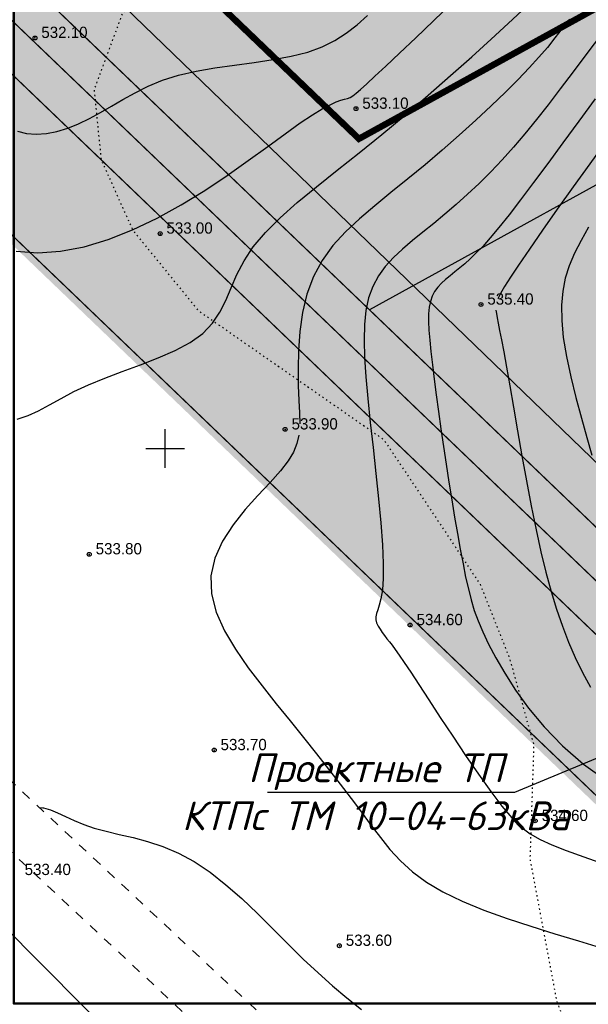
# Model space of a CAD drawing. Extents: x 10527 to 38813, y 13847 to 37526.
# Tile 886 of 1056: x 35592 to 35636, y 36145 to 36221. Entities that reach past the tile are written whole.
import ezdxf

# ---------------------------------------------------------------- set-up
doc = ezdxf.new("R2010")
doc.units = 0
doc.header["$LTSCALE"] = 0.5
doc.header["$MEASUREMENT"] = 0
doc.header["$PDMODE"] = 32
doc.header["$PDSIZE"] = 0.3
for name, pattern in [('CONTI', [0]), ('GOST2.303 6', [12, 8, -1.5, 1, -1.5]), ('STRIH_1', [3, 2, -1]), ('Д_ТРОТ_ТРУБА', [3, 1.5, -1.5]), ('Контура низ откосов  Штриховая 0.1-0.5 - - - - - - -', [0.6, 0.1, -0.5])]:
    doc.linetypes.add(name, pattern=pattern)
for name, color, linetype in [('(004) Точки рельефа', 7, 'Continuous'), ('(007) Здания', 7, 'Continuous'), ('(014) Водопровод', 5, 'ИК_Водопровод -------в--------'), ('(025) Дорога', 7, 'Continuous'), ('(034) Формы рельефа', 32, 'Continuous'), ('GORIZDEFAULT', 32, 'CONTI'), ('PI_TTDEFAULT', 5, 'CONTI'), ('SETKR', 2, 'CONTI'), ('Штрих Стекло', 7, 'Continuous')]:
    doc.layers.add(name, color=color, linetype=linetype)
for name, color, linetype, lineweight in [('(032) Горизонтали утолщенные', 32, 'Continuous', 30), ('.', 7, 'Continuous', 15), ('П Л А Н', 7, 'Continuous', 30)]:
    doc.layers.add(name, color=color, linetype=linetype, lineweight=lineweight)
doc.styles.add('D-431', font='txt')
doc.styles.add('ISOPEUR', font='isocpeui.ttf')
doc.styles.get("Standard").update_dxf_attribs({"font": 'times.ttf'})
doc.linetypes.add('ИК_Водопровод -------в--------', pattern='A,9,-0.6,["В",Standard,S=1.2,R=0,X=0,Y=-0.6],-1.2', length=10.8)

# ---------------------------------------------------------------- blocks, each defined once
blk = doc.blocks.new('BL_333')
at = {"color": 0}
for p, q in [((0, -1.5), (0, 1.5)), ((-1.5, 0), (1.5, 0))]:
    blk.add_line(p, q, dxfattribs=at)
blk = doc.blocks.new('gergrgrre')
at = {"layer": '(014) Водопровод', "flags": 128}
blk.add_lwpolyline([(360036.438, 4200773.015), (360047.098, 4200750.311), (360089.76, 4200681.101), (360107.619, 4200655.796), (360141.826, 4200594.039), (360149.345, 4200579.998), (360206.507, 4200508.61), (360230.262, 4200479.387), (360306.281, 4200388.525), (360409.154, 4200291.553), (360456.114, 4200244.191), (360490.793, 4200199.337)], dxfattribs=at)
at = {"layer": '(025) Дорога', "linetype": 'Д_ТРОТ_ТРУБА', "flags": 128}
for points in [[(360044.195, 4200796.012), (360041.816, 4200791.773), (360042.358, 4200788.304), (360046.087, 4200780.21), (360059.012, 4200755.887), (360082.266, 4200713.415), (360119.837, 4200651.911), (360154.248, 4200588.273), (360168.952, 4200565.337), (360182.618, 4200547.766), (360213.043, 4200512.044), (360268.283, 4200446.262), (360308.926, 4200401.534), (360387.369, 4200322.593), (360428.116, 4200283.497), (360457.116, 4200256.42), (360464.886, 4200245.444), (360476.507, 4200228.263), (360489.06, 4200214.493), (360499.065, 4200202.984)], [(360034.859, 4200791.392), (360036.733, 4200790.501), (360038.761, 4200786.553), (360042.501, 4200778.433), (360055.492, 4200753.988), (360078.803, 4200711.411), (360116.369, 4200649.915), (360150.8, 4200586.24), (360165.682, 4200563.025), (360179.515, 4200545.24), (360209.989, 4200509.461), (360265.27, 4200443.63), (360306.026, 4200398.778), (360384.565, 4200319.74), (360425.367, 4200280.592), (360454.087, 4200253.775), (360461.596, 4200243.167), (360473.356, 4200225.782), (360486.072, 4200211.833), (360495.233, 4200201.295)]]:
    blk.add_lwpolyline(points, dxfattribs=at)
at = {"layer": '(032) Горизонтали утолщенные', "color": 32}
for points in [[(360482.78, 4200317.17, 536), (360482.2, 4200316.13, 536), (360481.7, 4200315.14, 536), (360481.29, 4200314.17, 536), (360480.98, 4200313.2, 536), (360480.78, 4200312.19, 536), (360480.68, 4200311.11, 536), (360480.7, 4200309.93, 536), (360480.82, 4200308.61, 536), (360481.07, 4200307.14, 536), (360481.4, 4200305.56, 536), (360481.79, 4200303.95, 536), (360482.22, 4200302.36, 536), (360482.64, 4200300.85, 536), (360483.04, 4200299.5, 536)], [(360481.3, 4200333.29, 534), (360480.74, 4200332.56, 534), (360480.18, 4200331.84, 534), (360479.59, 4200331.1, 534), (360478.93, 4200330.34, 534), (360478.19, 4200329.52, 534), (360477.33, 4200328.62, 534), (360476.34, 4200327.63, 534), (360475.24, 4200326.56, 534), (360474.04, 4200325.45, 534), (360472.77, 4200324.3, 534), (360471.45, 4200323.14, 534), (360470.12, 4200322, 534), (360468.79, 4200320.9, 534), (360467.48, 4200319.85, 534), (360466.23, 4200318.83, 534), (360465.04, 4200317.82, 534), (360463.95, 4200316.8, 534), (360462.98, 4200315.73, 534), (360462.15, 4200314.58, 534), (360461.47, 4200313.34, 534), (360460.97, 4200311.98, 534), (360460.63, 4200310.55, 534), (360460.42, 4200309.07, 534), (360460.31, 4200307.61, 534), (360460.28, 4200306.2, 534), (360460.3, 4200304.89, 534), (360460.35, 4200303.72, 534), (360460.4, 4200302.76, 534), (360460.41, 4200301.93, 534)], [(360460.35, 4200301.05, 534), (360460.2, 4200300.39, 534), (360459.93, 4200299.73, 534), (360459.51, 4200299.04, 534), (360458.92, 4200298.28, 534), (360458.12, 4200297.38, 534), (360457.18, 4200296.37, 534), (360456.19, 4200295.27, 534), (360455.25, 4200294.08, 534), (360454.43, 4200292.82, 534), (360453.83, 4200291.5, 534), (360453.52, 4200290.14, 534), (360453.57, 4200288.73, 534), (360453.94, 4200287.31, 534), (360454.58, 4200285.87, 534), (360455.43, 4200284.44, 534), (360456.42, 4200283.01, 534), (360457.49, 4200281.6, 534), (360458.59, 4200280.22, 534), (360459.67, 4200278.89, 534), (360460.7, 4200277.6, 534), (360461.7, 4200276.35, 534), (360462.65, 4200275.15, 534), (360463.55, 4200273.99, 534), (360464.4, 4200272.88, 534), (360465.19, 4200271.82, 534), (360465.93, 4200270.81, 534), (360466.66, 4200269.84, 534), (360467.4, 4200268.92, 534), (360468.22, 4200268.04, 534), (360469.15, 4200267.2, 534), (360470.23, 4200266.4, 534), (360471.5, 4200265.64, 534), (360473, 4200264.92, 534), (360474.67, 4200264.23, 534), (360476.47, 4200263.58, 534), (360478.32, 4200262.97, 534), (360480.18, 4200262.39, 534), (360481.99, 4200261.84, 534), (360483.68, 4200261.33, 534)]]:
    blk.add_polyline3d(points, dxfattribs=at)
at = {"layer": '(034) Формы рельефа', "linetype": 'Контура низ откосов  Штриховая 0.1-0.5 - - - - - - -', "elevation": 551.5, "flags": 128}
blk.add_lwpolyline([(360422.83, 4200713.783), (360423.97, 4200705.819), (360427.685, 4200701.92), (360438.089, 4200692.203), (360444.772, 4200681.827), (360448.259, 4200670.998), (360450.858, 4200660.367), (360451.5, 4200650), (360452.26, 4200641.32), (360452.585, 4200627.311), (360450.57, 4200616.24), (360445.21, 4200606.184), (360443.127, 4200599.811), (360443.127, 4200594.447), (360440.18, 4200585.94), (360438.18, 4200576.565), (360433.658, 4200559.69), (360431.833, 4200542.201), (360430.991, 4200533.035), (360432.095, 4200525.76), (360437.187, 4200508.125), (360440.65, 4200493.709), (360441.089, 4200478.084), (360439.308, 4200458.162), (360430.259, 4200449.118), (360426.674, 4200438.489), (360422.73, 4200422.51), (360418.644, 4200410.398), (360417.818, 4200392.146), (360421.895, 4200384.058), (360430.882, 4200374.337), (360447.898, 4200352.108), (360452.902, 4200343.334), (360452.08, 4200339.39), (360446.662, 4200333.704), (360444.483, 4200327.826), (360445.031, 4200322.387), (360447.47, 4200316.95), (360452.542, 4200310.709), (360466.922, 4200300.698), (360474.36, 4200289.513), (360476.648, 4200283.775), (360478.533, 4200277.019), (360478.237, 4200268.173), (360480.299, 4200257.19), (360485.37, 4200243.88), (360491.26, 4200231.27), (360501.642, 4200224.105), (360508.221, 4200218.932), (360521.671, 4200212.949)], dxfattribs=at)
at = {"layer": 'GORIZDEFAULT', "color": 32}
for points in [[(360491.63, 4200333.58, 535.5), (360490.72, 4200332.46, 535.5), (360489.76, 4200331.26, 535.5), (360488.76, 4200329.98, 535.5), (360487.7, 4200328.61, 535.5), (360486.58, 4200327.13, 535.5), (360485.4, 4200325.55, 535.5), (360484.15, 4200323.84, 535.5), (360482.87, 4200322.07, 535.5), (360481.59, 4200320.29, 535.5), (360480.36, 4200318.56, 535.5), (360479.22, 4200316.93, 535.5), (360478.21, 4200315.47, 535.5), (360477.36, 4200314.22, 535.5), (360476.74, 4200313.29, 535.5), (360476.28, 4200312.57, 535.5), (360475.96, 4200312.02, 535.5), (360475.75, 4200311.61, 535.5)], [(360483.78, 4200332.13, 534.5), (360482.64, 4200330.62, 534.5), (360481.58, 4200329.21, 534.5), (360480.58, 4200327.9, 534.5), (360479.64, 4200326.66, 534.5), (360478.74, 4200325.5, 534.5), (360477.85, 4200324.4, 534.5), (360476.97, 4200323.37, 534.5), (360476.09, 4200322.38, 534.5), (360475.2, 4200321.45, 534.5), (360474.31, 4200320.56, 534.5), (360473.41, 4200319.72, 534.5), (360472.53, 4200318.92, 534.5), (360471.65, 4200318.16, 534.5), (360470.79, 4200317.45, 534.5), (360469.95, 4200316.77, 534.5), (360469.14, 4200316.12, 534.5), (360468.38, 4200315.47, 534.5), (360467.67, 4200314.8, 534.5), (360467.04, 4200314.11, 534.5), (360466.5, 4200313.38, 534.5), (360466.07, 4200312.57, 534.5), (360465.75, 4200311.69, 534.5), (360465.54, 4200310.71, 534.5), (360465.42, 4200309.62, 534.5), (360465.39, 4200308.41, 534.5), (360465.43, 4200307.06, 534.5), (360465.53, 4200305.55, 534.5), (360465.68, 4200303.88, 534.5), (360465.87, 4200302.03, 534.5), (360466.09, 4200300.08, 534.5), (360466.3, 4200298.08, 534.5), (360466.51, 4200296.11, 534.5), (360466.69, 4200294.25, 534.5), (360466.82, 4200292.55, 534.5), (360466.88, 4200291.09, 534.5), (360466.87, 4200289.93, 534.5), (360466.81, 4200289.04, 534.5), (360466.7, 4200288.36, 534.5), (360466.57, 4200287.87, 534.5), (360466.45, 4200287.5, 534.5), (360466.35, 4200287.22, 534.5), (360466.3, 4200286.97, 534.5), (360466.31, 4200286.73, 534.5), (360466.37, 4200286.49, 534.5), (360466.48, 4200286.24, 534.5), (360466.63, 4200285.99, 534.5), (360466.8, 4200285.75, 534.5), (360466.98, 4200285.5, 534.5), (360467.17, 4200285.26, 534.5), (360467.36, 4200285.03, 534.5), (360467.56, 4200284.76, 534.5), (360467.81, 4200284.43, 534.5), (360468.12, 4200283.99, 534.5), (360468.51, 4200283.42, 534.5), (360469.01, 4200282.67, 534.5), (360469.64, 4200281.71, 534.5), (360470.42, 4200280.52, 534.5), (360471.3, 4200279.16, 534.5), (360472.27, 4200277.7, 534.5), (360473.26, 4200276.2, 534.5), (360474.26, 4200274.75, 534.5), (360475.21, 4200273.42, 534.5), (360476.07, 4200272.28, 534.5), (360476.84, 4200271.37, 534.5), (360477.54, 4200270.68, 534.5), (360478.25, 4200270.14, 534.5), (360479.03, 4200269.69, 534.5), (360479.94, 4200269.28, 534.5), (360481.05, 4200268.85, 534.5), (360482.42, 4200268.35, 534.5), (360484.1, 4200267.75, 534.5)], [(360438.54, 4200302.29, 533.5), (360439.37, 4200302.56, 533.5), (360440.19, 4200302.93, 533.5), (360441.04, 4200303.38, 533.5), (360441.94, 4200303.89, 533.5), (360442.93, 4200304.42, 533.5), (360444.05, 4200304.95, 533.5), (360445.31, 4200305.47, 533.5), (360446.67, 4200305.97, 533.5), (360448.07, 4200306.49, 533.5), (360449.45, 4200307.03, 533.5), (360450.76, 4200307.6, 533.5), (360451.93, 4200308.23, 533.5), (360452.91, 4200308.93, 533.5), (360453.66, 4200309.71, 533.5), (360454.23, 4200310.57, 533.5), (360454.69, 4200311.49, 533.5), (360455.11, 4200312.47, 533.5), (360455.55, 4200313.5, 533.5), (360456.1, 4200314.56, 533.5), (360456.81, 4200315.65, 533.5), (360457.75, 4200316.76, 533.5), (360458.89, 4200317.9, 533.5), (360460.22, 4200319.08, 533.5), (360461.71, 4200320.3, 533.5), (360463.31, 4200321.59, 533.5), (360465.01, 4200322.93, 533.5), (360466.78, 4200324.35, 533.5), (360468.57, 4200325.85, 533.5), (360470.36, 4200327.39, 533.5), (360472.1, 4200328.91, 533.5), (360473.74, 4200330.38, 533.5), (360475.24, 4200331.74, 533.5), (360476.55, 4200332.94, 533.5), (360477.64, 4200333.95, 533.5)], [(360438.56, 4200324.61, 532.5), (360439.25, 4200324.43, 532.5), (360440, 4200324.37, 532.5), (360440.79, 4200324.43, 532.5), (360441.61, 4200324.58, 532.5), (360442.45, 4200324.84, 532.5), (360443.29, 4200325.17, 532.5), (360444.14, 4200325.58, 532.5), (360444.98, 4200326.04, 532.5), (360445.84, 4200326.55, 532.5), (360446.72, 4200327.07, 532.5), (360447.66, 4200327.59, 532.5), (360448.68, 4200328.09, 532.5), (360449.79, 4200328.55, 532.5), (360451.03, 4200328.94, 532.5), (360452.39, 4200329.26, 532.5), (360453.85, 4200329.51, 532.5), (360455.36, 4200329.73, 532.5), (360456.88, 4200329.94, 532.5), (360458.36, 4200330.16, 532.5), (360459.75, 4200330.42, 532.5), (360461.03, 4200330.74, 532.5), (360462.14, 4200331.14, 532.5), (360463.13, 4200331.63, 532.5), (360464.02, 4200332.2, 532.5), (360464.85, 4200332.85, 532.5), (360465.67, 4200333.58, 532.5)], [(360438.45, 4200315.31, 533), (360440.12, 4200315.18, 533), (360441.88, 4200315.3, 533), (360443.71, 4200315.65, 533), (360445.58, 4200316.21, 533), (360447.47, 4200316.95, 533), (360449.37, 4200317.85, 533), (360451.23, 4200318.89, 533), (360453.05, 4200320.01, 533), (360454.79, 4200321.18, 533), (360456.43, 4200322.33, 533), (360457.93, 4200323.42, 533), (360459.28, 4200324.41, 533), (360460.44, 4200325.24, 533), (360461.39, 4200325.88, 533), (360462.16, 4200326.34, 533), (360462.76, 4200326.66, 533), (360463.23, 4200326.87, 533), (360463.6, 4200327, 533), (360463.88, 4200327.08, 533), (360464.11, 4200327.14, 533), (360464.31, 4200327.22, 533), (360464.52, 4200327.34, 533), (360464.78, 4200327.54, 533), (360465.12, 4200327.84, 533), (360465.6, 4200328.27, 533), (360466.23, 4200328.87, 533), (360467.07, 4200329.65, 533), (360468.14, 4200330.65, 533), (360469.4, 4200331.83, 533), (360470.78, 4200333.15, 533), (360472.24, 4200334.57, 533)], [(360475.6, 4200310.72, 535.5), (360475.64, 4200310.46, 535.5), (360475.7, 4200310.14, 535.5), (360475.78, 4200309.72, 535.5), (360475.89, 4200309.16, 535.5), (360476.04, 4200308.43, 535.5), (360476.21, 4200307.49, 535.5), (360476.42, 4200306.31, 535.5), (360476.67, 4200304.86, 535.5), (360476.96, 4200303.2, 535.5), (360477.27, 4200301.37, 535.5), (360477.61, 4200299.45, 535.5), (360477.97, 4200297.5, 535.5), (360478.34, 4200295.56, 535.5), (360478.71, 4200293.71, 535.5), (360479.09, 4200292, 535.5), (360479.48, 4200290.41, 535.5), (360479.88, 4200288.93, 535.5), (360480.3, 4200287.55, 535.5), (360480.75, 4200286.24, 535.5), (360481.23, 4200285, 535.5), (360481.75, 4200283.8, 535.5), (360482.31, 4200282.64, 535.5), (360482.94, 4200281.5, 535.5)], [(360483.3, 4200327.1, 535), (360482.02, 4200325.37, 535), (360480.79, 4200323.7, 535), (360479.62, 4200322.11, 535), (360478.52, 4200320.62, 535), (360477.52, 4200319.28, 535), (360476.62, 4200318.11, 535), (360475.84, 4200317.13, 535), (360475.16, 4200316.33, 535), (360474.58, 4200315.67, 535), (360474.06, 4200315.14, 535), (360473.61, 4200314.7, 535), (360473.19, 4200314.33, 535), (360472.8, 4200314, 535), (360472.42, 4200313.7, 535), (360472.05, 4200313.4, 535), (360471.71, 4200313.11, 535), (360471.39, 4200312.81, 535), (360471.11, 4200312.5, 535), (360470.86, 4200312.17, 535), (360470.67, 4200311.81, 535), (360470.53, 4200311.41, 535), (360470.43, 4200310.96, 535), (360470.39, 4200310.45, 535), (360470.38, 4200309.86, 535), (360470.41, 4200309.19, 535), (360470.48, 4200308.41, 535), (360470.57, 4200307.52, 535), (360470.69, 4200306.5, 535), (360470.82, 4200305.38, 535), (360470.98, 4200304.16, 535), (360471.16, 4200302.88, 535), (360471.35, 4200301.54, 535), (360471.55, 4200300.16, 535), (360471.75, 4200298.78, 535), (360471.97, 4200297.39, 535), (360472.19, 4200296.02, 535), (360472.41, 4200294.69, 535), (360472.62, 4200293.41, 535), (360472.84, 4200292.2, 535), (360473.06, 4200291.07, 535), (360473.26, 4200290.04, 535), (360473.47, 4200289.12, 535), (360473.68, 4200288.27, 535), (360473.92, 4200287.46, 535), (360474.22, 4200286.64, 535), (360474.58, 4200285.79, 535), (360475.04, 4200284.85, 535), (360475.6, 4200283.79, 535), (360476.29, 4200282.59, 535), (360477.13, 4200281.27, 535), (360478.14, 4200279.87, 535), (360479.34, 4200278.42, 535), (360480.75, 4200276.97, 535), (360482.38, 4200275.54, 535), (360484.27, 4200274.18, 535)], [(360440.246, 4200272.172, 533.5), (360440.57, 4200272.14, 533.5), (360441.1, 4200271.99, 533.5), (360441.66, 4200271.76, 533.5), (360442.27, 4200271.48, 533.5), (360442.94, 4200271.18, 533.5), (360443.68, 4200270.87, 533.5), (360444.5, 4200270.58, 533.5), (360445.42, 4200270.33, 533.5), (360446.43, 4200270.09, 533.5), (360447.5, 4200269.84, 533.5), (360448.63, 4200269.54, 533.5), (360449.81, 4200269.15, 533.5), (360451.02, 4200268.64, 533.5), (360452.24, 4200267.99, 533.5), (360453.47, 4200267.16, 533.5), (360454.7, 4200266.19, 533.5), (360455.92, 4200265.11, 533.5), (360457.14, 4200263.95, 533.5), (360458.34, 4200262.77, 533.5), (360459.52, 4200261.58, 533.5), (360460.69, 4200260.43, 533.5), (360461.83, 4200259.36, 533.5), (360462.95, 4200258.35, 533.5), (360464.07, 4200257.41, 533.5), (360465.2, 4200256.52, 533.5)], [(360440.509, 4200272.146, 533.5), (360440.57, 4200272.14, 533.5), (360441.1, 4200271.99, 533.5), (360441.66, 4200271.76, 533.5), (360442.27, 4200271.48, 533.5), (360442.94, 4200271.18, 533.5), (360443.68, 4200270.87, 533.5), (360444.5, 4200270.58, 533.5), (360445.42, 4200270.33, 533.5), (360446.43, 4200270.09, 533.5), (360447.5, 4200269.84, 533.5), (360448.63, 4200269.54, 533.5), (360449.81, 4200269.15, 533.5), (360451.02, 4200268.64, 533.5), (360452.24, 4200267.99, 533.5), (360453.47, 4200267.16, 533.5), (360454.7, 4200266.19, 533.5), (360455.92, 4200265.11, 533.5), (360457.14, 4200263.95, 533.5), (360458.34, 4200262.77, 533.5), (360459.52, 4200261.58, 533.5), (360460.69, 4200260.43, 533.5), (360461.83, 4200259.36, 533.5), (360462.95, 4200258.35, 533.5), (360464.07, 4200257.41, 533.5), (360465.2, 4200256.52, 533.5)]]:
    blk.add_polyline3d(points, dxfattribs=at)
at = {"layer": 'PI_TTDEFAULT', "color": 5}
for p in [(360439.91, 4200331.83, 532.1), (360464.77, 4200326.35, 533.1), (360449.6, 4200316.66, 533), (360474.45, 4200311.17, 535.4), (360459.28, 4200301.49, 533.9), (360444.11, 4200291.8, 533.8), (360468.96, 4200286.32, 534.6), (360453.79, 4200276.63, 533.7), (360478.65, 4200271.14, 534.6), (360463.48, 4200261.46, 533.6)]:
    blk.add_point(p, dxfattribs=at)
at = {"layer": 'SETKR', "color": 92}
blk.add_blockref('BL_333', (360450, 4200300), dxfattribs=at)
at = {"layer": '(004) Точки рельефа', "style": 'D-431'}
for s, p in [('532.10', (360440.4, 4200331.83)), ('533.10', (360465.26, 4200326.34)), ('533.00', (360450.09, 4200316.66)), ('535.40', (360474.94, 4200311.16)), ('533.90', (360459.78, 4200301.48)), ('533.80', (360444.61, 4200291.8)), ('534.60', (360469.46, 4200286.31)), ('533.70', (360454.28, 4200276.62)), ('534.60', (360479.15, 4200271.13)), ('533.40', (360439.11, 4200266.94)), ('533.60', (360463.98, 4200261.45))]:
    blk.add_text(s, height=0.875, dxfattribs=at).set_placement(p)
blk = doc.blocks.new('*U701')
at = {"color": 31, "true_color": 0xfecc66, "const_width": 0.2}
blk.add_lwpolyline([(0, 0), (0, 3)], dxfattribs=at)
blk = doc.blocks.new('*U702')
at = {"color": 0, "linetype": 'ByBlock', "lineweight": -2, "transparency": 16777216, "rotation": 167.9689933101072}
for p in [(18792.71, 11427.217), (18795.155, 11426.696), (18797.6, 11426.175), (18800.046, 11425.654), (18802.491, 11425.132), (18804.936, 11424.611), (18807.381, 11424.09), (18809.826, 11423.569), (18812.271, 11423.048), (18814.716, 11422.527), (18817.161, 11422.006), (18819.606, 11421.485)]:
    blk.add_blockref('*U701', p, dxfattribs=at)

msp = doc.modelspace()

# ---------------------------------------------------------------- hatches: boundary and pattern name
at = {"layer": '.', "ltscale": 0.149071}
h = msp.add_hatch(color=256, dxfattribs=at)
h.dxf.hatch_style = 1
h.set_gradient(color1=(255, 255, 255), tint=1)
h.paths.add_polyline_path([(35043.297, 36082.013), (36343.297, 36082.013), (36343.297, 37217.013), (35043.297, 37217.013)])
h.paths.add_polyline_path([(35058.297, 37202.013), (36328.297, 37202.013), (36328.297, 36097.013), (35058.297, 36097.013)], flags=16)
h = msp.add_hatch(color=256, dxfattribs=at)
h.dxf.hatch_style = 1
h.set_gradient(color1=(51, 204, 0), color2=(51, 204, 0), tint=1)
edge = h.paths.add_edge_path()
edge.add_line((36288.012, 36496.449), (35667.551, 36154.533))
edge.add_arc((35662.242, 36164.167), 11, 226.16627, 298.85775, ccw=False)
edge.add_line((35654.623, 36156.232), (35391.724, 36408.641))
edge.add_line((35391.724, 36408.641), (35216.827, 36679.143))
edge.add_line((35216.827, 36679.143), (35208.925, 36674.788))
edge.add_line((35208.925, 36674.788), (35384.735, 36402.875))
edge.add_line((35384.735, 36402.875), (35659.006, 36139.548))
edge.add_line((35659.006, 36139.548), (36312.368, 36499.595))
edge.add_line((36312.368, 36499.595), (35900.999, 37056.168))
edge.add_line((35900.999, 37056.168), (35893.046, 37051.786))
edge.add_line((35893.046, 37051.786), (36291.549, 36512.621))
edge.add_arc((36282.703, 36506.083), 11, -61.14225, 36.46852, ccw=False)
h.paths.add_polyline_path([(35788.729, 36580.117), (35933.158, 36318.028), (35719.583, 36200.333), (35721.176, 36197.413), (35661.011, 36164.107), (35654.839, 36175.32), (35647.364, 36171.52), (35618.976, 36198.774), (35646.046, 36213.852), (35649.614, 36207.218), (35674.926, 36221.152), (35682.742, 36206.954), (35708.361, 36220.905), (35719.584, 36200.333), (35739.746, 36211.444), (35711.107, 36263.414), (35618.055, 36212.136), (35436.785, 36386.172)], flags=16)
edge = h.paths.add_edge_path(flags=17)
edge.add_line((36286.723, 36509.055), (36102.477, 36758.336))
edge.add_arc((36098.456, 36755.364), 5, 36.46852, 118.85775)
edge.add_line((36096.043, 36759.744), (35801.902, 36597.652))
edge.add_arc((35804.315, 36593.273), 5, 118.85775, 208.85775)
edge.add_line((35799.936, 36590.86), (35948.226, 36321.764))
edge.add_arc((35952.605, 36324.177), 5, 208.85775, 298.85775)
edge.add_line((35955.018, 36319.798), (36285.116, 36501.704))
edge.add_arc((36282.703, 36506.083), 5, 298.85775, 396.46852)
h.paths.add_polyline_path([(35809.749, 36591.7), (36097.32, 36750.171), (36276.769, 36507.381), (35954.178, 36329.611)], flags=16)
edge = h.paths.add_edge_path(flags=17)
edge.add_line((35942.971, 36318.868), (35794.681, 36587.964))
edge.add_arc((35790.302, 36585.551), 5, 28.86341, 118.85775)
edge.add_line((35787.889, 36589.93), (35427.68, 36391.431))
edge.add_arc((35430.094, 36387.051), 5, 118.85775, 226.16627)
edge.add_line((35426.631, 36383.445), (35658.779, 36160.56))
edge.add_arc((35662.242, 36164.167), 5, 226.16627, 298.85775)
edge.add_line((35664.655, 36159.788), (35672.305, 36164.004))
edge.add_line((35672.305, 36164.004), (35677.56, 36166.9))
edge.add_line((35677.56, 36166.9), (35941.005, 36312.076))
edge.add_arc((35938.592, 36316.455), 5, 298.85775, 388.85775)
edge = h.paths.add_edge_path(flags=17)
edge.add_arc((35538.825, 36816.052), 5, 28.85775, 118.85775)
edge.add_line((35536.412, 36820.431), (35532.909, 36818.501))
edge.add_line((35532.909, 36818.501), (35681.681, 36548.529))
edge.add_line((35681.681, 36548.529), (35418.652, 36403.582))
edge.add_line((35418.652, 36403.582), (35403.372, 36418.252))
edge.add_line((35403.372, 36418.252), (35246.598, 36660.724))
edge.add_line((35246.598, 36660.724), (35243.394, 36658.959))
edge.add_arc((35245.808, 36654.58), 5, 118.85775, 212.88524)
edge.add_line((35241.609, 36651.865), (35393.741, 36416.571))
edge.add_line((35393.741, 36416.571), (35396.383, 36412.485))
edge.add_line((35396.383, 36412.485), (35414.542, 36395.051))
edge.add_arc((35418.004, 36398.658), 5, 226.16627, 298.85775)
edge.add_line((35420.418, 36394.279), (35689.529, 36542.577))
edge.add_arc((35687.115, 36546.956), 5, 298.85915, 388.85698)
edge.add_line((35691.494, 36549.37), (35543.204, 36818.466))
edge = h.paths.add_edge_path(flags=17)
edge.add_line((35902.201, 37022.006), (35898.082, 37019.736))
edge.add_line((35898.082, 37019.736), (36082.928, 36769.643))
edge.add_line((36082.928, 36769.643), (35798.166, 36612.72))
edge.add_line((35798.166, 36612.72), (35649.393, 36882.692))
edge.add_line((35649.393, 36882.692), (35645.89, 36880.761))
edge.add_arc((35648.303, 36876.382), 5, 118.85775, 208.85855)
edge.add_line((35643.924, 36873.969), (35792.214, 36604.873))
edge.add_arc((35796.593, 36607.286), 5, 208.85775, 298.85137)
edge.add_line((35799.006, 36602.907), (36091.274, 36763.967))
edge.add_arc((36088.861, 36768.346), 5, 298.85775, 396.46852)
edge.add_line((36092.882, 36771.318), (35908.635, 37020.599))
edge.add_arc((35904.615, 37017.627), 5, 36.46939, 118.85775)
at = {"layer": '.', "linetype": 'Continuous', "transparency": 33554544}
h = msp.add_hatch(color=5, dxfattribs=at)
h.dxf.hatch_style = 1
h.set_gradient(color1=(255, 190, 168), color2=(255, 182, 158), one_color=1, tint=0.81)
h.paths.add_polyline_path([(35563.986, 36456.268), (35636.201, 36325.223), (35549.837, 36277.631), (35436.785, 36386.172)])
h.paths.add_polyline_path([(35563.986, 36456.268), (35676.091, 36518.046), (35748.306, 36387.001), (35636.201, 36325.223)])
h.paths.add_polyline_path([(35763.593, 36395.425), (35860.944, 36449.072), (35933.158, 36318.028), (35835.808, 36264.381)])
h.paths.add_polyline_path([(35676.091, 36518.046), (35748.306, 36387.001), (35860.944, 36449.072), (35788.729, 36580.117)])
h.paths.add_polyline_path([(35667.531, 36342.489), (35763.593, 36395.425), (35835.808, 36264.381), (35766.02, 36225.923), (35751.541, 36252.198), (35725.267, 36237.719)])
h.paths.add_polyline_path([(35549.837, 36277.631), (35667.531, 36342.489), (35711.107, 36263.414), (35618.055, 36212.136)])
h.paths.add_polyline_path([(35466.589, 36600.838), (35538.804, 36469.794), (35681.681, 36548.529), (35609.467, 36679.574)])
h.paths.add_polyline_path([(35466.589, 36600.838), (35538.804, 36469.794), (35418.652, 36403.582), (35403.372, 36418.252), (35332.938, 36527.188)])
h.paths.add_polyline_path([(35394.375, 36731.883), (35466.589, 36600.838), (35609.467, 36679.574), (35537.252, 36810.618)])
h.paths.add_polyline_path([(35251.497, 36653.148), (35394.375, 36731.883), (35466.589, 36600.838), (35332.938, 36527.188)])
h.paths.add_polyline_path([(35851.694, 36813.058), (35725.951, 36743.765), (35653.737, 36874.809), (35779.48, 36944.102)])
h.paths.add_polyline_path([(35851.694, 36813.058), (35779.48, 36944.102), (35903.479, 37012.434), (35993.203, 36891.039)])
h.paths.add_polyline_path([(35851.694, 36813.058), (35993.203, 36891.039), (36082.928, 36769.643), (35923.909, 36682.013)])
h.paths.add_polyline_path([(35725.951, 36743.765), (35851.694, 36813.058), (35923.909, 36682.013), (35798.166, 36612.72)])
h.paths.add_polyline_path([(36025.674, 36539.85), (36187.045, 36628.776), (36097.32, 36750.171), (35953.459, 36670.894)])
h.paths.add_polyline_path([(36025.674, 36539.85), (36097.888, 36408.805), (36276.769, 36507.381), (36187.045, 36628.776)])
h.paths.add_polyline_path([(36025.674, 36539.85), (36097.888, 36408.805), (35954.178, 36329.611), (35881.963, 36460.655)])
h.paths.add_polyline_path([(35809.749, 36591.7), (35953.459, 36670.894), (36025.674, 36539.85), (35881.963, 36460.655)])
at = {"layer": '.', "true_color": 0x939598, "transparency": 33554687}
h = msp.add_hatch(color=252, dxfattribs=at)
h.dxf.hatch_style = 1
h.paths.add_polyline_path([(35647.364, 36171.52), (35655.144, 36175.803), (35661.208, 36164.786), (35720.515, 36197.435), (35707.977, 36220.212), (35682.572, 36206.226), (35674.713, 36220.502), (35650.013, 36206.646), (35646.046, 36213.852), (35618.86, 36198.886)])
at = {"layer": 'Штрих Стекло', "linetype": 'Continuous'}
h = msp.add_hatch(color=5, dxfattribs=at)
h.dxf.hatch_style = 1
h.set_gradient(color1=(173, 173, 173), color2=(166, 166, 166), one_color=1, tint=0.65)
edge = h.paths.add_edge_path()
edge.add_line((35220.262, 36694.737), (35202.702, 36685.06))
edge.add_arc((35205.115, 36680.681), 5, 32.88524, 118.85775, ccw=False)
edge.add_line((35209.314, 36683.396), (35213.315, 36677.208))
edge.add_line((35213.315, 36677.208), (35222.095, 36682.046))
edge.add_line((35222.095, 36682.046), (35218.323, 36687.88))
edge.add_arc((35222.687, 36690.349), 5.014, 118.92591, 209.50369, ccw=False)
edge = h.paths.add_edge_path()
edge.add_line((35389.373, 36405.352), (35651.853, 36153.347))
edge.add_arc((35662.242, 36164.167), 15, 226.16627, 298.85775)
edge.add_line((35669.481, 36151.03), (36289.942, 36492.946))
edge.add_arc((36282.703, 36506.083), 15, 298.85775, 396.46852)
edge.add_line((36294.765, 36514.999), (35889.246, 37056.928))
edge.add_arc((35893.267, 37059.9), 5, 118.85775, 216.46852, ccw=False)
edge.add_line((35890.853, 37064.279), (35884.604, 37060.835))
edge.add_line((35884.604, 37060.835), (36292.353, 36513.216))
edge.add_arc((36282.703, 36506.083), 12, -61.14225, 36.46852, ccw=False)
edge.add_line((36288.494, 36495.573), (35660.947, 36154.319))
edge.add_line((35660.947, 36154.319), (35390.568, 36408.587))
edge.add_line((35390.568, 36408.587), (35215.949, 36678.659))
edge.add_line((35215.949, 36678.659), (35213.315, 36677.208))
edge.add_line((35213.315, 36677.208), (35388.049, 36406.958))
edge.add_arc((35395.606, 36411.845), 9, 212.88524, 226.16627)
edge = h.paths.add_edge_path(flags=16)
edge.add_line((35427.68, 36391.431), (35787.889, 36589.93))
edge.add_arc((35790.302, 36585.551), 5, 28.85775, 118.85775, ccw=False)
edge.add_line((35794.681, 36587.964), (35942.971, 36318.868))
edge.add_arc((35938.592, 36316.455), 5, -61.14225, 28.85775, ccw=False)
edge.add_line((35941.005, 36312.076), (35664.655, 36159.788))
edge.add_arc((35662.242, 36164.167), 5, 226.82384, 298.85775, ccw=False)
edge.add_line((35658.82, 36160.521), (35426.625, 36383.45))
edge.add_arc((35430.094, 36387.051), 5, 118.85775, 226.07521, ccw=False)
h.paths.add_polyline_path([(35427.68, 36391.431), (35784.385, 36587.999), (35933.158, 36318.028), (35662.889, 36169.091)], flags=0)
edge = h.paths.add_edge_path(flags=16)
edge.add_line((35801.902, 36597.652), (36096.043, 36759.744))
edge.add_arc((36098.456, 36755.364), 5, 36.46852, 118.85775, ccw=False)
edge.add_line((36102.477, 36758.336), (36286.723, 36509.055))
edge.add_arc((36282.703, 36506.083), 5, -61.14225, 36.46852, ccw=False)
edge.add_line((36285.116, 36501.704), (35955.018, 36319.798))
edge.add_arc((35952.605, 36324.177), 5, 208.85775, 298.85775, ccw=False)
edge.add_line((35948.226, 36321.764), (35799.936, 36590.86))
edge.add_arc((35804.315, 36593.273), 5, 118.85775, 208.85775, ccw=False)
h.paths.add_polyline_path([(35805.405, 36599.583), (36091.923, 36757.473), (36276.769, 36507.381), (35954.178, 36329.611)], flags=0)
edge = h.paths.add_edge_path(flags=17)
edge.add_line((36292.353, 36513.216), (35884.604, 37060.835))
edge.add_line((35884.604, 37060.835), (35876.716, 37056.488))
edge.add_arc((35879.129, 37052.109), 5, 36.46852, 118.85775, ccw=False)
edge.add_line((35883.15, 37055.081), (36092.882, 36771.318))
edge.add_arc((36088.861, 36768.346), 5, -61.14225, 36.46852, ccw=False)
edge.add_line((36091.274, 36763.967), (35799.006, 36602.907))
edge.add_arc((35796.593, 36607.286), 5, 208.85775, 298.85775, ccw=False)
edge.add_line((35792.214, 36604.873), (35643.924, 36873.969))
edge.add_arc((35648.303, 36876.382), 5, 118.85775, 208.85775, ccw=False)
edge.add_line((35645.89, 36880.761), (35631.876, 36873.039))
edge.add_arc((35634.29, 36868.66), 5, 28.85775, 118.85775, ccw=False)
edge.add_line((35638.669, 36871.073), (35786.959, 36601.977))
edge.add_arc((35782.58, 36599.564), 5, -61.14225, 28.85552, ccw=False)
edge.add_line((35784.993, 36595.185), (35703.542, 36550.3))
edge.add_arc((35701.128, 36554.679), 5, 208.85775, 298.85775, ccw=False)
edge.add_line((35696.749, 36552.265), (35548.459, 36821.361))
edge.add_arc((35552.838, 36823.775), 5, 118.85775, 208.85775, ccw=False)
edge.add_line((35550.425, 36828.154), (35902.201, 37022.006))
edge.add_arc((35904.615, 37017.627), 5, 36.46852, 118.85775, ccw=False)
edge.add_line((35908.636, 37020.599), (35899.041, 37033.58))
edge.add_arc((35895.02, 37030.608), 5, -61.14225, 36.46852, ccw=False)
edge.add_line((35897.433, 37026.229), (35239.435, 36663.628))
edge.add_arc((35237.099, 36668.049), 5, 212.88524, 297.85041, ccw=False)
edge.add_line((35232.9, 36665.334), (35241.609, 36651.865))
edge.add_arc((35245.808, 36654.58), 5, 118.85775, 212.88524, ccw=False)
edge.add_line((35243.394, 36658.959), (35536.412, 36820.431))
edge.add_arc((35538.825, 36816.052), 5, 28.85775, 118.85775, ccw=False)
edge.add_line((35543.204, 36818.466), (35691.494, 36549.37))
edge.add_arc((35687.115, 36546.956), 5, -61.14225, 28.85775, ccw=False)
edge.add_line((35689.528, 36542.577), (35420.418, 36394.279))
edge.add_arc((35418.004, 36398.658), 5, 226.16627, 298.85775, ccw=False)
edge.add_line((35414.542, 36395.051), (35396.383, 36412.485))
edge.add_line((35396.383, 36412.485), (35222.095, 36682.046))
edge.add_line((35222.095, 36682.046), (35215.949, 36678.659))
edge.add_line((35215.949, 36678.659), (35390.568, 36408.587))
edge.add_line((35390.568, 36408.587), (35660.947, 36154.319))
edge.add_line((35660.947, 36154.319), (36288.494, 36495.573))
edge.add_arc((36282.703, 36506.083), 12, 298.85775, 396.46852)

# ---------------------------------------------------------------- linework, layer by layer
at = {"layer": '(007) Здания', "color": 1, "lineweight": 50, "elevation": 536.5}
msp.add_lwpolyline([(35591.321, 36325.862), (36016.437, 36325.862), (36016.437, 36145.103), (35591.321, 36145.103)], close=True, dxfattribs=at)
at = {"ltscale": 0.149071, "const_width": 0.1}
msp.add_lwpolyline([(35096.532, 36626.554), (35206.214, 36686.996, -0.393772), (35212.826, 36685.331), (35391.724, 36408.641), (35654.623, 36156.232, 0.328259), (35667.551, 36154.533), (36288.012, 36496.449, 0.453677), (36291.549, 36512.621), (35889.246, 37056.928, -0.453677), (35890.853, 37064.279), (36021.81, 37136.445)], format="xyb", dxfattribs=at)
msp.add_lwpolyline([(35205.659, 36679.839), (35384.735, 36402.875), (35659.006, 36139.548), (36312.368, 36499.595), (35897.401, 37061.036)], dxfattribs=at)
at = {"color": 1, "linetype": 'GOST2.303 6', "lineweight": 30, "const_width": 1.035}
msp.add_lwpolyline([(35208.925, 36674.788), (35900.999, 37056.168), (36312.368, 36499.595), (35659.006, 36139.548), (35384.735, 36402.875)], close=True, dxfattribs=at)
at = {"color": 7, "linetype": 'STRIH_1', "ltscale": 2, "true_color": 0xffffff, "const_width": 0.1}
msp.add_lwpolyline([(35215.15, 36687.262), (35394.053, 36410.563), (35656.701, 36158.396, 0.328259), (35666.103, 36157.16), (36286.564, 36499.076, 0.453677), (36289.136, 36510.838), (35886.32, 37055.839)], format="xyb", dxfattribs=at)
at = {"color": 5, "linetype": 'Continuous', "lineweight": 30, "elevation": 1.817}
msp.add_lwpolyline([(35700.777, 36743.868), (35783.042, 36598.7), (35417.006, 36399.342), (35397.519, 36415.917), (35245.808, 36654.58), (35903.469, 37018.244), (36282.703, 36506.083), (35660.81, 36163.437), (35417.006, 36399.342)], dxfattribs=at)
at = {"ltscale": 0.149071, "const_width": 0.1}
msp.add_lwpolyline([(35794.681, 36587.964), (35942.971, 36318.868, -0.414214), (35941.005, 36312.076), (35664.655, 36159.788, -0.328259), (35658.779, 36160.56), (35426.631, 36383.445, -0.505731), (35427.68, 36391.431), (35787.889, 36589.93, -0.414214)], format="xyb", close=True, dxfattribs=at)
at = {"color": 6, "ltscale": 0.149071, "const_width": 0.5}
msp.add_lwpolyline([(35549.837, 36277.631), (35667.531, 36342.489), (35711.107, 36263.414), (35618.055, 36212.136)], close=True, dxfattribs=at)
at = {"elevation": 1.817}
msp.add_lwpolyline([(35647.364, 36171.52), (35655.144, 36175.803), (35661.208, 36164.786), (35720.515, 36197.435), (35707.977, 36220.212), (35682.572, 36206.226), (35674.713, 36220.502), (35650.013, 36206.646), (35646.046, 36213.852), (35618.86, 36198.886)], close=True, dxfattribs=at)
at = {"color": 7, "linetype": 'Continuous', "lineweight": 30, "elevation": -446.405}
msp.add_lwpolyline([(35657.751, 36172.949), (35630.113, 36161.473), (35610.965, 36161.469)], dxfattribs=at)

# ---------------------------------------------------------------- block references
at = {"linetype": 'Continuous'}
msp.add_blockref('gergrgrre', (-324846.944, -4164111.878), dxfattribs=at)
at = {"rotation": 310.8638287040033}
msp.add_blockref('*U702', (14703.357, 42935.739, 1.817), dxfattribs=at)

# ---------------------------------------------------------------- texts
at = {"layer": 'П Л А Н', "lineweight": 30, "ltscale": 100, "insert": (35619.363, 36164.489, -626.965), "char_height": 2.23074, "width": 40.14335, "attachment_point": 2, "style": 'ISOPEUR'}
msp.add_mtext('{\\fISOCPEUR|b1|i1|c204|p34;Проектные ТП\\PКТПс ТМ 10-04-63кВа}', dxfattribs=at)

doc.saveas('drawing.dxf')
